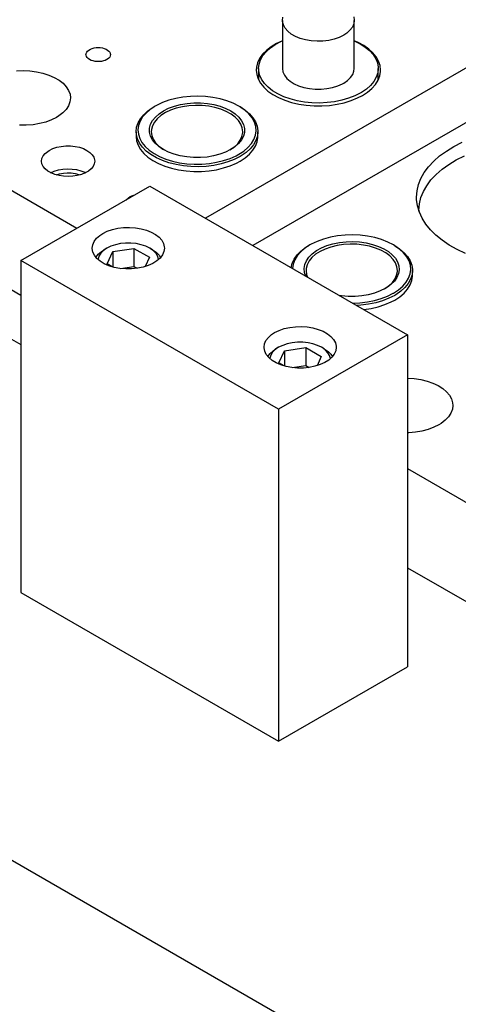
# Model space of a CAD drawing. Header units: inches. Extents: x 3 to 351, y 4 to 271.
# Tile 307 of 530: x 122.28 to 125.89, y 252.82 to 260.93. Entities that reach past the tile are written whole.
import ezdxf

# ---------------------------------------------------------------- set-up
doc = ezdxf.new("R2010")
doc.units = ezdxf.units.IN
doc.header["$LTSCALE"] = 0.5
doc.header["$MEASUREMENT"] = 0
doc.layers.add('DSS', color=7, linetype='Continuous')

msp = doc.modelspace()

# ---------------------------------------------------------------- linework, layer by layer
at = {"layer": 'DSS', "color": 132, "linetype": 'Continuous'}
for p, q in [((129.9245, 262.8245), (123.8066, 259.2923)), ((129.9599, 262.3958), (124.1955, 259.0678)), ((124.391, 260.731), (124.3466, 260.7044)), ((124.4408, 260.7541), (124.391, 260.731)), ((125.0641, 260.7396), (125.0314, 260.7541)), ((125.1105, 260.7143), (125.0641, 260.7396)), ((120.239, 260.6597), (122.7488, 259.2107)), ((122.8236, 260.6404), (122.8252, 260.6504)), ((122.8252, 260.6504), (122.8297, 260.6602)), ((122.8297, 260.6602), (122.8371, 260.6694)), ((122.8371, 260.6694), (122.8472, 260.6776)), ((122.8472, 260.6776), (122.8595, 260.6848)), ((122.8595, 260.6848), (122.8739, 260.6906)), ((122.8739, 260.6906), (122.8898, 260.6949)), ((122.8898, 260.6949), (122.9067, 260.6975)), ((122.9067, 260.6975), (122.9241, 260.6984)), ((122.9241, 260.6984), (122.9416, 260.6975)), ((122.9416, 260.6975), (122.9585, 260.6949)), ((122.9585, 260.6949), (122.9744, 260.6906)), ((122.9744, 260.6906), (122.9887, 260.6848)), ((122.9887, 260.6848), (123.0011, 260.6776)), ((123.0011, 260.6776), (123.0112, 260.6694)), ((123.0112, 260.6694), (123.0186, 260.6602)), ((123.0186, 260.6602), (123.0231, 260.6504)), ((123.0231, 260.6504), (123.0246, 260.6404)), ((124.3082, 260.6749), (124.2765, 260.6428)), ((124.3466, 260.7044), (124.3082, 260.6749)), ((125.1511, 260.6857), (125.1105, 260.7143)), ((125.1852, 260.6545), (125.1511, 260.6857)), ((125.2123, 260.621), (125.1852, 260.6545)), ((122.824, 260.6353), (122.8236, 260.6404)), ((122.8271, 260.6253), (122.824, 260.6353)), ((122.8331, 260.6158), (122.8271, 260.6253)), ((122.8418, 260.6071), (122.8331, 260.6158)), ((122.8531, 260.5993), (122.8418, 260.6071)), ((122.8665, 260.5928), (122.8531, 260.5993)), ((122.8817, 260.5878), (122.8665, 260.5928)), ((122.8981, 260.5843), (122.8817, 260.5878)), ((122.9154, 260.5826), (122.8981, 260.5843)), ((122.9329, 260.5826), (122.9154, 260.5826)), ((122.9502, 260.5843), (122.9329, 260.5826)), ((122.9666, 260.5878), (122.9502, 260.5843)), ((122.9818, 260.5928), (122.9666, 260.5878)), ((122.9952, 260.5993), (122.9818, 260.5928)), ((123.0011, 260.6031), (122.9952, 260.5993)), ((123.0112, 260.6113), (123.0011, 260.6031)), ((123.0186, 260.6205), (123.0112, 260.6113)), ((123.0231, 260.6303), (123.0186, 260.6205)), ((123.0246, 260.6404), (123.0231, 260.6303)), ((124.2351, 260.5731), (124.226, 260.5365)), ((124.252, 260.6087), (124.2351, 260.5731)), ((124.2765, 260.6428), (124.252, 260.6087)), ((125.232, 260.5859), (125.2123, 260.621)), ((125.2439, 260.5496), (125.232, 260.5859)), ((122.2511, 260.5065), (122.3069, 260.5087)), ((122.3069, 260.5087), (122.3626, 260.5062)), ((122.3626, 260.5062), (122.4171, 260.4992)), ((122.4171, 260.4992), (122.4694, 260.4878)), ((122.4694, 260.4878), (122.5183, 260.4722)), ((124.226, 260.5365), (124.2243, 260.5128)), ((124.2243, 260.5128), (124.2283, 260.4759)), ((125.2414, 260.4656), (125.2476, 260.5024)), ((125.2479, 260.5128), (125.2439, 260.5496)), ((125.2476, 260.5024), (125.2479, 260.5128)), ((122.5183, 260.4722), (122.5628, 260.4528)), ((122.5628, 260.4528), (122.6021, 260.4298)), ((122.6021, 260.4298), (122.6353, 260.4039)), ((122.6353, 260.4039), (122.6618, 260.3755)), ((124.2283, 260.4759), (124.2402, 260.4396)), ((124.2402, 260.4396), (124.2599, 260.4045)), ((124.2599, 260.4045), (124.287, 260.3711)), ((125.2054, 260.3949), (125.2272, 260.4296)), ((125.2272, 260.4296), (125.2414, 260.4656)), ((122.6618, 260.3755), (122.681, 260.3452)), ((122.681, 260.3452), (122.6925, 260.3136)), ((124.287, 260.3711), (124.3211, 260.3398)), ((124.3211, 260.3398), (124.3617, 260.3113)), ((125.098, 260.3038), (125.1403, 260.3315)), ((125.1403, 260.3315), (125.1763, 260.362)), ((125.1763, 260.362), (125.2054, 260.3949)), ((122.6921, 260.251), (122.6802, 260.2195)), ((122.6961, 260.2831), (122.6921, 260.251)), ((122.6925, 260.3136), (122.6961, 260.2831)), ((124.3617, 260.3113), (124.4082, 260.2859)), ((124.4082, 260.2859), (124.4597, 260.2641)), ((124.4597, 260.2641), (124.5156, 260.2461)), ((124.5156, 260.2461), (124.5749, 260.2323)), ((124.8897, 260.2309), (124.9494, 260.2442)), ((124.9494, 260.2442), (125.0058, 260.2616)), ((125.0058, 260.2616), (125.0579, 260.283)), ((125.0579, 260.283), (125.098, 260.3038)), ((122.6338, 260.161), (122.6002, 260.1352)), ((122.6606, 260.1892), (122.6338, 260.161)), ((122.6802, 260.2195), (122.6606, 260.1892)), ((124.5749, 260.2323), (124.6368, 260.2229)), ((124.6368, 260.2229), (124.7002, 260.218)), ((124.7002, 260.218), (124.7641, 260.2177)), ((124.7641, 260.2177), (124.8276, 260.222)), ((124.8276, 260.222), (124.8897, 260.2309)), ((122.4924, 260.0851), (122.4416, 260.0718)), ((122.5394, 260.1026), (122.4924, 260.0851)), ((122.5816, 260.1237), (122.5394, 260.1026)), ((122.6002, 260.1352), (122.5816, 260.1237)), ((122.3326, 260.0582), (122.2768, 260.0582)), ((122.3879, 260.0627), (122.3326, 260.0582)), ((122.4416, 260.0718), (122.3879, 260.0627)), ((120.0515, 259.9515), (122.2877, 258.6604)), ((123.2365, 259.9667), (123.2405, 259.9303)), ((123.2405, 259.9303), (123.2524, 259.8944)), ((124.2187, 259.8869), (124.2323, 259.9226)), ((124.2323, 259.9226), (124.238, 259.959)), ((124.238, 259.959), (124.2381, 259.9667)), ((125.8511, 259.8838), (125.9183, 259.918)), ((122.4872, 259.8258), (122.5091, 259.8438)), ((122.5091, 259.8438), (122.522, 259.8519)), ((122.522, 259.8519), (122.5512, 259.8661)), ((122.5512, 259.8661), (122.5842, 259.8771)), ((122.5842, 259.8771), (122.62, 259.8846)), ((122.62, 259.8846), (122.6576, 259.8884)), ((122.6576, 259.8884), (122.6957, 259.8884)), ((122.6957, 259.8884), (122.7333, 259.8846)), ((122.7333, 259.8846), (122.7691, 259.8771)), ((122.7691, 259.8771), (122.8021, 259.8661)), ((122.8021, 259.8661), (122.8313, 259.8519)), ((122.8313, 259.8519), (122.8558, 259.8351)), ((122.8558, 259.8351), (122.8749, 259.816)), ((123.2524, 259.8944), (123.2721, 259.8597)), ((123.2721, 259.8597), (123.2992, 259.8267)), ((124.1688, 259.8199), (124.1974, 259.8525)), ((124.1974, 259.8525), (124.2187, 259.8869)), ((125.7339, 259.8057), (125.7895, 259.8463)), ((125.7895, 259.8463), (125.8511, 259.8838)), ((122.4579, 259.7626), (122.4612, 259.7846)), ((122.4612, 259.7407), (122.4579, 259.7626)), ((122.4612, 259.7846), (122.4711, 259.8058)), ((122.4711, 259.8058), (122.4872, 259.8258)), ((122.8749, 259.816), (122.888, 259.7953)), ((122.888, 259.7953), (122.8946, 259.7736)), ((122.8954, 259.7626), (122.8921, 259.7407)), ((122.8946, 259.7736), (122.8954, 259.7626)), ((123.2992, 259.8267), (123.3332, 259.7959)), ((123.3332, 259.7959), (123.3738, 259.7679)), ((123.3738, 259.7679), (123.4201, 259.743)), ((124.0617, 259.7464), (124.0915, 259.7623)), ((124.0915, 259.7623), (124.1333, 259.7897)), ((124.1333, 259.7897), (124.1688, 259.8199)), ((125.6425, 259.7169), (125.6847, 259.7625)), ((125.6847, 259.7625), (125.7339, 259.8057)), ((122.4711, 259.7194), (122.4612, 259.7407)), ((122.4872, 259.6995), (122.4711, 259.7194)), ((122.5091, 259.6814), (122.4872, 259.6995)), ((122.536, 259.6659), (122.5091, 259.6814)), ((122.5319, 259.6679), (122.5626, 259.681)), ((122.5626, 259.681), (122.5967, 259.6908)), ((122.5967, 259.6908), (122.6333, 259.697)), ((122.6333, 259.697), (122.6712, 259.6995)), ((122.6712, 259.6995), (122.7093, 259.6981)), ((122.7093, 259.6981), (122.7463, 259.6929)), ((122.7463, 259.6929), (122.7813, 259.6841)), ((122.7813, 259.6841), (122.8131, 259.672)), ((122.8131, 259.672), (122.8214, 259.6679)), ((122.8442, 259.6814), (122.8173, 259.6659)), ((122.8661, 259.6995), (122.8442, 259.6814)), ((122.8822, 259.7194), (122.8661, 259.6995)), ((122.8921, 259.7407), (122.8822, 259.7194)), ((123.4201, 259.743), (123.4715, 259.7217)), ((123.4715, 259.7217), (123.5271, 259.7043)), ((123.5271, 259.7043), (123.5861, 259.6911)), ((123.5861, 259.6911), (123.6475, 259.6823)), ((123.6475, 259.6823), (123.7103, 259.678)), ((123.7103, 259.678), (123.7736, 259.6784)), ((123.7736, 259.6784), (123.8363, 259.6833)), ((123.8363, 259.6833), (123.8974, 259.6928)), ((123.8974, 259.6928), (123.9559, 259.7066)), ((123.9559, 259.7066), (124.011, 259.7246)), ((124.011, 259.7246), (124.0617, 259.7464)), ((125.6075, 259.6693), (125.6425, 259.7169)), ((122.5673, 259.6533), (122.536, 259.6659)), ((122.6018, 259.6439), (122.5673, 259.6533)), ((122.577, 259.6502), (122.6061, 259.6588)), ((122.6387, 259.6383), (122.6018, 259.6439)), ((122.6061, 259.6588), (122.6373, 259.6643)), ((122.6373, 259.6643), (122.6698, 259.6667)), ((122.6767, 259.6363), (122.6387, 259.6383)), ((122.6698, 259.6667), (122.7024, 259.6657)), ((122.7146, 259.6383), (122.6767, 259.6363)), ((122.7024, 259.6657), (122.7343, 259.6615)), ((122.7515, 259.6439), (122.7146, 259.6383)), ((122.7343, 259.6615), (122.7644, 259.6542)), ((122.786, 259.6533), (122.7515, 259.6439)), ((122.7644, 259.6542), (122.7763, 259.6502)), ((122.8173, 259.6659), (122.786, 259.6533)), ((125.5601, 259.5696), (125.5799, 259.62)), ((125.5799, 259.62), (125.6075, 259.6693)), ((125.5441, 259.4666), (125.5481, 259.5183)), ((125.5481, 259.5183), (125.5601, 259.5696)), ((123.1553, 259.4454), (123.1695, 259.4589)), ((123.1695, 259.4589), (123.1875, 259.4707)), ((123.1875, 259.4707), (123.2087, 259.4805)), ((123.2087, 259.4805), (123.2261, 259.4863)), ((125.5447, 259.4463), (125.5441, 259.4666)), ((125.5519, 259.3948), (125.5447, 259.4463)), ((125.5669, 259.3438), (125.5519, 259.3948)), ((125.5898, 259.2938), (125.5669, 259.3438)), ((125.6203, 259.2451), (125.5898, 259.2938)), ((125.6582, 259.1983), (125.6203, 259.2451)), ((125.7032, 259.1535), (125.6582, 259.1983)), ((125.7549, 259.1113), (125.7032, 259.1535)), ((125.813, 259.0719), (125.7549, 259.1113)), ((122.9668, 259.0273), (122.9451, 259.0055)), ((122.95, 259.019), (122.9728, 259.0338)), ((122.9949, 259.0466), (122.9668, 259.0273)), ((122.9949, 259.0466), (122.9728, 259.0338)), ((123.0282, 259.0628), (122.9949, 259.0466)), ((122.9949, 259.0466), (122.9949, 259.0466)), ((123.066, 259.0753), (123.0282, 259.0628)), ((123.0441, 259.0182), (123.2183, 259.0451)), ((123.1069, 259.0839), (123.066, 259.0753)), ((123.1498, 259.0883), (123.1069, 259.0839)), ((123.1934, 259.0883), (123.1498, 259.0883)), ((123.2363, 259.0839), (123.1934, 259.0883)), ((123.2183, 259.0451), (123.3459, 258.9715)), ((123.2183, 259.0451), (123.2183, 258.8965)), ((123.2773, 259.0753), (123.2363, 259.0839)), ((123.315, 259.0628), (123.2773, 259.0753)), ((123.3484, 259.0466), (123.315, 259.0628)), ((123.3705, 259.0338), (123.3484, 259.0466)), ((123.3525, 259.0441), (123.3484, 259.0466)), ((123.3798, 259.0245), (123.3525, 259.0441)), ((123.3705, 259.0338), (123.4011, 259.0129)), ((123.4006, 259.0024), (123.3798, 259.0245)), ((125.8769, 259.0356), (125.813, 259.0719)), ((125.9461, 259.0028), (125.8769, 259.0356)), ((122.9052, 258.971), (122.9241, 258.9961)), ((122.9226, 258.9571), (122.9221, 258.9537)), ((122.9301, 258.9819), (122.9226, 258.9571)), ((122.9241, 258.9961), (122.95, 259.019)), ((122.9451, 259.0055), (122.9301, 258.9819)), ((122.9974, 258.9176), (123.0441, 259.0182)), ((123.0441, 259.0182), (123.0441, 258.8918)), ((123.3459, 258.9715), (123.3104, 258.8951)), ((123.4146, 258.9786), (123.4006, 259.0024)), ((123.4011, 259.0129), (123.4251, 258.9893)), ((123.4211, 258.9537), (123.4146, 258.9786)), ((123.4251, 258.9893), (123.4381, 258.971)), ((123.04, 258.893), (122.9974, 258.9176)), ((123.1069, 258.8793), (123.2183, 258.8965)), ((123.2183, 258.8965), (123.2459, 258.8806)), ((125.4915, 258.7438), (125.5051, 258.7795)), ((125.5051, 258.7795), (125.5108, 258.8159)), ((125.5108, 258.8159), (125.5109, 258.8237)), ((125.4416, 258.6768), (125.4702, 258.7094)), ((125.4702, 258.7094), (125.4915, 258.7438)), ((125.3347, 258.6034), (125.3642, 258.6192)), ((125.3642, 258.6192), (125.4061, 258.6466)), ((125.4061, 258.6466), (125.4416, 258.6768)), ((125.1093, 258.5402), (125.1704, 258.5497)), ((125.1704, 258.5497), (125.229, 258.5636)), ((125.229, 258.5636), (125.284, 258.5816)), ((125.284, 258.5816), (125.3347, 258.6034)), ((124.3642, 258.2025), (124.387, 258.2173)), ((124.4091, 258.2301), (124.3811, 258.2108)), ((124.4091, 258.2301), (124.387, 258.2173)), ((124.4425, 258.2463), (124.4091, 258.2301)), ((124.4091, 258.2301), (124.4091, 258.2301)), ((124.4802, 258.2589), (124.4425, 258.2463)), ((124.4583, 258.2017), (124.6325, 258.2287)), ((124.5211, 258.2675), (124.4802, 258.2589)), ((124.5641, 258.2718), (124.5211, 258.2675)), ((124.6076, 258.2718), (124.5641, 258.2718)), ((124.6506, 258.2675), (124.6076, 258.2718)), ((124.6325, 258.2287), (124.7601, 258.155)), ((124.6325, 258.2287), (124.6325, 258.0801)), ((124.6915, 258.2588), (124.6506, 258.2675)), ((124.7292, 258.2463), (124.6915, 258.2588)), ((124.7626, 258.2301), (124.7292, 258.2463)), ((124.7847, 258.2173), (124.7626, 258.2301)), ((124.7668, 258.2277), (124.7626, 258.2301)), ((124.794, 258.208), (124.7668, 258.2277)), ((124.7847, 258.2173), (124.8153, 258.1964)), ((124.3194, 258.1545), (124.3383, 258.1796)), ((124.3368, 258.1406), (124.3363, 258.1372)), ((124.3444, 258.1654), (124.3368, 258.1406)), ((124.3383, 258.1796), (124.3642, 258.2025)), ((124.3593, 258.189), (124.3444, 258.1654)), ((124.3811, 258.2108), (124.3593, 258.189)), ((124.4116, 258.1011), (124.4583, 258.2017)), ((124.4583, 258.2017), (124.4583, 258.0753)), ((124.7601, 258.155), (124.7247, 258.0786)), ((124.8149, 258.1859), (124.794, 258.208)), ((124.8288, 258.1621), (124.8149, 258.1859)), ((124.8153, 258.1964), (124.8393, 258.1729)), ((124.8353, 258.1372), (124.8288, 258.1621)), ((124.8393, 258.1729), (124.8523, 258.1545)), ((124.4542, 258.0765), (124.4116, 258.1011)), ((124.5212, 258.0628), (124.6325, 258.0801)), ((124.6325, 258.0801), (124.6601, 258.0641)), ((125.4697, 257.9773), (125.5252, 257.9736)), ((125.5252, 257.9736), (125.5792, 257.9653)), ((125.5792, 257.9653), (125.6306, 257.9526)), ((125.6306, 257.9526), (125.6783, 257.9359)), ((125.6783, 257.9359), (125.7214, 257.9153)), ((125.7214, 257.9153), (125.759, 257.8915)), ((125.759, 257.8915), (125.7904, 257.8648)), ((125.7904, 257.8648), (125.8147, 257.8358)), ((125.8147, 257.8358), (125.8317, 257.805)), ((125.8317, 257.805), (125.8409, 257.7732)), ((125.8427, 257.752), (125.8387, 257.7198)), ((125.8409, 257.7732), (125.8427, 257.752)), ((125.8072, 257.6581), (125.7804, 257.6298)), ((125.8268, 257.6883), (125.8072, 257.6581)), ((125.8387, 257.7198), (125.8268, 257.6883)), ((125.686, 257.5714), (125.639, 257.554)), ((125.7283, 257.5925), (125.686, 257.5714)), ((125.7468, 257.604), (125.7283, 257.5925)), ((125.7804, 257.6298), (125.7468, 257.604)), ((125.4793, 257.527), (125.4697, 257.5267)), ((125.5346, 257.5316), (125.4793, 257.527)), ((125.5882, 257.5406), (125.5346, 257.5316)), ((125.639, 257.554), (125.5882, 257.5406)), ((125.4697, 257.2315), (128.9699, 255.2107)), ((125.4697, 256.415), (128.9699, 254.3942))]:
    msp.add_line(p, q, dxfattribs=at)
at = {"layer": 'DSS', "color": 96, "linetype": 'Continuous'}
for p, q in [((124.4408, 260.921), (124.4448, 260.949)), ((124.4408, 260.921), (124.4408, 260.5256)), ((124.4412, 260.9123), (124.4408, 260.921)), ((124.4477, 260.8845), (124.4412, 260.9123)), ((125.0274, 260.8931), (125.0155, 260.8659)), ((125.0267, 260.9512), (125.0314, 260.9233)), ((125.0314, 260.921), (125.0274, 260.8931)), ((125.0314, 260.9233), (125.0314, 260.921)), ((125.0314, 260.5256), (125.0314, 260.921)), ((124.4619, 260.8577), (124.4477, 260.8845)), ((124.4836, 260.8326), (124.4619, 260.8577)), ((124.5121, 260.8099), (124.4836, 260.8326)), ((124.5467, 260.7902), (124.5121, 260.8099)), ((124.9696, 260.8167), (124.9449, 260.8005)), ((124.9961, 260.8402), (124.9696, 260.8167)), ((125.0155, 260.8659), (124.9961, 260.8402)), ((124.3811, 260.7224), (124.4274, 260.7469)), ((124.4274, 260.7469), (124.4408, 260.7529)), ((124.5864, 260.7741), (124.5467, 260.7902)), ((124.6301, 260.7619), (124.5864, 260.7741)), ((124.6767, 260.754), (124.6301, 260.7619)), ((124.7249, 260.7507), (124.6767, 260.754)), ((124.7734, 260.7519), (124.7249, 260.7507)), ((124.821, 260.7577), (124.7734, 260.7519)), ((124.8662, 260.768), (124.821, 260.7577)), ((124.9079, 260.7824), (124.8662, 260.768)), ((124.9449, 260.8005), (124.9079, 260.7824)), ((125.0314, 260.7529), (125.0791, 260.7294)), ((125.0791, 260.7294), (125.1212, 260.7026)), ((124.2796, 260.6317), (124.3066, 260.6644)), ((124.3066, 260.6644), (124.3407, 260.6948)), ((124.3407, 260.6948), (124.3811, 260.7224)), ((125.1212, 260.7026), (125.157, 260.6729)), ((125.157, 260.6729), (125.186, 260.6408)), ((124.248, 260.5618), (124.2599, 260.5973)), ((124.2599, 260.5973), (124.2796, 260.6317)), ((125.186, 260.6408), (125.2077, 260.6068)), ((125.2077, 260.6068), (125.2218, 260.5715)), ((125.2218, 260.5715), (125.2279, 260.5355)), ((124.244, 260.5256), (124.248, 260.5618)), ((124.244, 260.5256), (124.244, 260.4316)), ((124.2449, 260.5084), (124.244, 260.5256)), ((124.2527, 260.4724), (124.2449, 260.5084)), ((124.4408, 260.5256), (124.4448, 260.4977)), ((124.4448, 260.4977), (124.4567, 260.4705)), ((125.0189, 260.4766), (125.029, 260.5041)), ((125.029, 260.5041), (125.0314, 260.5256)), ((125.2242, 260.4895), (125.2123, 260.454)), ((125.2282, 260.5256), (125.2242, 260.4895)), ((125.2279, 260.5355), (125.2282, 260.5256)), ((125.2282, 260.4316), (125.2282, 260.5256)), ((124.2683, 260.4374), (124.2527, 260.4724)), ((124.2916, 260.4037), (124.2683, 260.4374)), ((124.322, 260.3721), (124.2916, 260.4037)), ((124.4567, 260.4705), (124.4761, 260.4448)), ((124.4761, 260.4448), (124.5026, 260.4213)), ((124.5026, 260.4213), (124.5354, 260.4006)), ((124.5354, 260.4006), (124.5736, 260.3833)), ((124.934, 260.3991), (124.9449, 260.4051)), ((124.9449, 260.4051), (124.9763, 260.4265)), ((124.9763, 260.4265), (125.0012, 260.4505)), ((125.0012, 260.4505), (125.0189, 260.4766)), ((125.1927, 260.4196), (125.1656, 260.3869)), ((125.2123, 260.454), (125.1927, 260.4196)), ((124.3592, 260.3429), (124.322, 260.3721)), ((124.4025, 260.3167), (124.3592, 260.3429)), ((124.5736, 260.3833), (124.6162, 260.3699)), ((124.6162, 260.3699), (124.662, 260.3606)), ((124.662, 260.3606), (124.7099, 260.3558)), ((124.7099, 260.3558), (124.7584, 260.3556)), ((124.7584, 260.3556), (124.8064, 260.3601)), ((124.8064, 260.3601), (124.8524, 260.3689)), ((124.8524, 260.3689), (124.8953, 260.3821)), ((124.8953, 260.3821), (124.934, 260.3991)), ((125.0841, 260.3247), (125.037, 260.3008)), ((125.0911, 260.3288), (125.0841, 260.3247)), ((125.1315, 260.3565), (125.0911, 260.3288)), ((125.1656, 260.3869), (125.1315, 260.3565)), ((124.4512, 260.2939), (124.4025, 260.3167)), ((124.5046, 260.2749), (124.4512, 260.2939)), ((124.5617, 260.26), (124.5046, 260.2749)), ((124.6216, 260.2493), (124.5617, 260.26)), ((124.6834, 260.2431), (124.6216, 260.2493)), ((124.7461, 260.2416), (124.6834, 260.2431)), ((124.8086, 260.2446), (124.7461, 260.2416)), ((124.8699, 260.2522), (124.8086, 260.2446)), ((124.929, 260.2643), (124.8699, 260.2522)), ((124.985, 260.2805), (124.929, 260.2643)), ((125.037, 260.3008), (124.985, 260.2805)), ((125.8089, 259.7358), (125.8705, 259.7727)), ((125.8705, 259.7727), (125.9375, 259.8063)), ((125.7044, 259.6532), (125.7534, 259.6959)), ((125.7534, 259.6959), (125.8089, 259.7358)), ((125.6271, 259.5611), (125.6621, 259.6082)), ((125.6621, 259.6082), (125.7044, 259.6532)), ((125.5798, 259.4625), (125.5996, 259.5124)), ((125.5996, 259.5124), (125.6271, 259.5611)), ((125.5678, 259.4117), (125.5798, 259.4625)), ((125.5638, 259.3606), (125.5678, 259.4117)), ((125.5638, 259.3606), (125.5638, 259.3524)), ((125.5639, 259.3521), (125.5638, 259.3606))]:
    msp.add_line(p, q, dxfattribs=at)
at = {"layer": 'DSS', "color": 9, "linetype": 'Continuous'}
for p, q in [((123.4525, 260.245), (123.4045, 260.2221)), ((123.5052, 260.2642), (123.4525, 260.245)), ((123.5618, 260.2793), (123.5052, 260.2642)), ((123.6212, 260.2901), (123.5618, 260.2793)), ((123.6021, 260.2296), (123.6558, 260.2386)), ((123.6825, 260.2965), (123.6212, 260.2901)), ((123.6558, 260.2386), (123.7111, 260.243)), ((123.7448, 260.2982), (123.6825, 260.2965)), ((123.7111, 260.243), (123.767, 260.2429)), ((123.8069, 260.2954), (123.7448, 260.2982)), ((123.767, 260.2429), (123.8223, 260.2381)), ((123.8679, 260.288), (123.8069, 260.2954)), ((123.8223, 260.2381), (123.8758, 260.2289)), ((123.9267, 260.2761), (123.8679, 260.288)), ((123.9824, 260.26), (123.9267, 260.2761)), ((124.0341, 260.2399), (123.9824, 260.26)), ((124.0809, 260.2161), (124.0341, 260.2399)), ((123.3178, 260.1593), (123.2899, 260.1271)), ((123.2992, 260.1456), (123.3332, 260.1764)), ((123.3526, 260.1891), (123.3178, 260.1593)), ((123.3332, 260.1764), (123.3738, 260.2044)), ((123.3938, 260.2161), (123.3526, 260.1891)), ((123.3738, 260.2044), (123.3832, 260.21)), ((123.3938, 260.2161), (123.3832, 260.21)), ((123.4045, 260.2221), (123.3938, 260.2161)), ((123.4249, 260.1536), (123.4617, 260.1779)), ((123.4773, 260.1623), (123.4406, 260.1389)), ((123.4617, 260.1779), (123.504, 260.1989)), ((123.5196, 260.1825), (123.4773, 260.1623)), ((123.504, 260.1989), (123.5511, 260.2163)), ((123.5664, 260.1989), (123.5196, 260.1825)), ((123.5511, 260.2163), (123.6021, 260.2296)), ((123.6169, 260.2112), (123.5664, 260.1989)), ((123.67, 260.2191), (123.6169, 260.2112)), ((123.7245, 260.2225), (123.67, 260.2191)), ((123.7793, 260.2213), (123.7245, 260.2225)), ((123.8332, 260.2154), (123.7793, 260.2213)), ((123.885, 260.2052), (123.8332, 260.2154)), ((123.8758, 260.2289), (123.9266, 260.2153)), ((123.9337, 260.1907), (123.885, 260.2052)), ((123.9266, 260.2153), (123.9734, 260.1977)), ((123.9782, 260.1722), (123.9337, 260.1907)), ((123.9734, 260.1977), (124.0154, 260.1764)), ((124.0176, 260.1502), (123.9782, 260.1722)), ((124.0154, 260.1764), (124.0518, 260.1519)), ((124.0915, 260.21), (124.0809, 260.2161)), ((124.0912, 260.2099), (124.0809, 260.2161)), ((124.1309, 260.1822), (124.0912, 260.2099)), ((124.0915, 260.21), (124.1333, 260.1826)), ((124.1641, 260.1518), (124.1309, 260.1822)), ((124.1333, 260.1826), (124.1688, 260.1523)), ((123.2405, 260.042), (123.2524, 260.0779)), ((123.2524, 260.0779), (123.2721, 260.1126)), ((123.2694, 260.0931), (123.2565, 260.0579)), ((123.2899, 260.1271), (123.2694, 260.0931)), ((123.2721, 260.1126), (123.2992, 260.1456)), ((123.3554, 260.0662), (123.3713, 260.0971)), ((123.3867, 260.0839), (123.3707, 260.0537)), ((123.3713, 260.0971), (123.3946, 260.1265)), ((123.4102, 260.1125), (123.3867, 260.0839)), ((123.3946, 260.1265), (123.4249, 260.1536)), ((123.4406, 260.1389), (123.4102, 260.1125)), ((124.0511, 260.1251), (124.0176, 260.1502)), ((124.0779, 260.0975), (124.0511, 260.1251)), ((124.0518, 260.1519), (124.0817, 260.1247)), ((124.0974, 260.068), (124.0779, 260.0975)), ((124.0817, 260.1247), (124.1046, 260.0952)), ((124.1046, 260.0952), (124.12, 260.0642)), ((124.1903, 260.1191), (124.1641, 260.1518)), ((124.1688, 260.1523), (124.1974, 260.1198)), ((124.2091, 260.0848), (124.1903, 260.1191)), ((124.1974, 260.1198), (124.2187, 260.0854)), ((124.22, 260.0494), (124.2091, 260.0848)), ((124.2187, 260.0854), (124.2323, 260.0497)), ((123.2365, 260.0055), (123.2405, 260.042)), ((123.2365, 260.0055), (123.2365, 259.9667)), ((123.2381, 259.9822), (123.2365, 260.0055)), ((123.2565, 260.0579), (123.2515, 260.0221)), ((123.2515, 260.0221), (123.2546, 259.9861)), ((123.3473, 260.002), (123.3474, 260.0343)), ((123.3552, 259.97), (123.3473, 260.002)), ((123.3474, 260.0343), (123.3554, 260.0662)), ((123.3625, 260.0224), (123.3613, 260.0055)), ((123.3613, 260.0055), (123.3653, 259.974)), ((123.3707, 260.0537), (123.3625, 260.0224)), ((124.1093, 260.0371), (124.0974, 260.068)), ((124.1071, 259.9663), (124.1131, 259.9977)), ((124.1133, 260.0055), (124.1093, 260.0371)), ((124.1131, 259.9977), (124.1133, 260.0055)), ((124.1271, 260), (124.1187, 259.9681)), ((124.12, 260.0642), (124.1275, 260.0322)), ((124.1275, 260.0322), (124.1271, 260)), ((124.2181, 259.9776), (124.2231, 260.0135)), ((124.2231, 260.0135), (124.22, 260.0494)), ((124.2323, 260.0497), (124.238, 260.0133)), ((124.2381, 260.0055), (124.2341, 259.9691)), ((124.238, 260.0133), (124.2381, 260.0055)), ((124.2381, 259.9667), (124.2381, 260.0055)), ((120.0515, 259.9515), (122.2877, 258.6604)), ((123.2472, 259.946), (123.2381, 259.9822)), ((123.2641, 259.9108), (123.2472, 259.946)), ((123.2546, 259.9861), (123.2656, 259.9507)), ((123.2656, 259.9507), (123.2843, 259.9164)), ((123.2843, 259.9164), (123.3105, 259.8838)), ((123.3709, 259.9391), (123.3552, 259.97)), ((123.3653, 259.974), (123.3772, 259.9431)), ((123.394, 259.9097), (123.3709, 259.9391)), ((123.3772, 259.9431), (123.3968, 259.9135)), ((123.3968, 259.9135), (123.4235, 259.8859)), ((124.0719, 259.9065), (124.0933, 259.9356)), ((124.1025, 259.9372), (124.0789, 259.9079)), ((124.0933, 259.9356), (124.1071, 259.9663)), ((124.1187, 259.9681), (124.1025, 259.9372)), ((124.1847, 259.9085), (124.2053, 259.9424)), ((124.2222, 259.9332), (124.2026, 259.8985)), ((124.2053, 259.9424), (124.2181, 259.9776)), ((124.2341, 259.9691), (124.2222, 259.9332)), ((123.2886, 259.8771), (123.2641, 259.9108)), ((123.3202, 259.8455), (123.2886, 259.8771)), ((123.3105, 259.8838), (123.3437, 259.8533)), ((123.3585, 259.8164), (123.3202, 259.8455)), ((123.3437, 259.8533), (123.3834, 259.8256)), ((123.4242, 259.8825), (123.394, 259.9097)), ((123.4235, 259.8859), (123.457, 259.8609)), ((123.4608, 259.8582), (123.4242, 259.8825)), ((123.457, 259.8609), (123.4662, 259.8551)), ((123.5022, 259.8374), (123.4608, 259.8582)), ((123.5491, 259.8199), (123.5022, 259.8374)), ((123.9715, 259.837), (123.9245, 259.8196)), ((124.0138, 259.8582), (123.9715, 259.837)), ((124.0084, 259.8551), (124.0434, 259.8795)), ((124.0483, 259.8809), (124.0138, 259.8582)), ((124.0434, 259.8795), (124.0719, 259.9065)), ((124.0789, 259.9079), (124.0483, 259.8809)), ((124.0808, 259.8194), (124.122, 259.8465)), ((124.1414, 259.8347), (124.1009, 259.8067)), ((124.122, 259.8465), (124.1568, 259.8763)), ((124.1755, 259.8655), (124.1414, 259.8347)), ((124.1568, 259.8763), (124.1847, 259.9085)), ((124.2026, 259.8985), (124.1755, 259.8655)), ((123.4028, 259.7904), (123.3585, 259.8164)), ((123.3834, 259.8256), (123.4289, 259.801)), ((123.4524, 259.7677), (123.4028, 259.7904)), ((123.4289, 259.801), (123.4795, 259.78)), ((123.5066, 259.7489), (123.4524, 259.7677)), ((123.4795, 259.78), (123.5343, 259.7629)), ((123.5343, 259.7629), (123.5925, 259.75)), ((123.5999, 259.8064), (123.5491, 259.8199)), ((123.6535, 259.7973), (123.5999, 259.8064)), ((123.7088, 259.7926), (123.6535, 259.7973)), ((123.7647, 259.7926), (123.7088, 259.7926)), ((123.82, 259.7971), (123.7647, 259.7926)), ((123.8737, 259.8062), (123.82, 259.7971)), ((123.8389, 259.7435), (123.8989, 259.7533)), ((123.9245, 259.8196), (123.8737, 259.8062)), ((123.8989, 259.7533), (123.9562, 259.7674)), ((123.9916, 259.7564), (123.9352, 259.7399)), ((123.9562, 259.7674), (124.0099, 259.7856)), ((124.044, 259.7769), (123.9916, 259.7564)), ((124.0099, 259.7856), (124.0592, 259.8077)), ((124.0915, 259.8011), (124.044, 259.7769)), ((124.0592, 259.8077), (124.0808, 259.8194)), ((124.1009, 259.8067), (124.0915, 259.8011)), ((123.5645, 259.7341), (123.5066, 259.7489)), ((123.6252, 259.7237), (123.5645, 259.7341)), ((123.5925, 259.75), (123.6531, 259.7415)), ((123.6876, 259.7178), (123.6252, 259.7237)), ((123.6531, 259.7415), (123.715, 259.7376)), ((123.7508, 259.7165), (123.6876, 259.7178)), ((123.715, 259.7376), (123.7773, 259.7382)), ((123.8138, 259.7198), (123.7508, 259.7165)), ((123.7773, 259.7382), (123.8389, 259.7435)), ((123.8756, 259.7276), (123.8138, 259.7198)), ((123.9352, 259.7399), (123.8756, 259.7276)), ((120.0515, 259.5432), (122.2877, 258.2521)), ((122.2877, 258.9445), (123.3484, 259.5569)), ((123.3484, 259.5569), (125.4697, 258.3322)), ((122.9617, 259.1678), (122.9988, 259.186)), ((122.9988, 259.186), (123.0406, 259.2004)), ((123.0406, 259.2004), (123.0859, 259.2107)), ((123.0859, 259.2107), (123.1336, 259.2166)), ((123.1336, 259.2166), (123.1822, 259.2179)), ((123.1822, 259.2179), (123.2306, 259.2146)), ((123.2306, 259.2146), (123.2773, 259.2068)), ((123.2773, 259.2068), (123.3213, 259.1946)), ((123.3213, 259.1946), (123.3612, 259.1785)), ((122.8906, 259.1019), (122.9101, 259.1276)), ((122.9101, 259.1276), (122.9365, 259.1512)), ((122.9365, 259.1512), (122.9617, 259.1678)), ((123.3612, 259.1785), (123.396, 259.1589)), ((123.396, 259.1589), (123.4247, 259.1362)), ((123.4247, 259.1362), (123.4467, 259.1111)), ((123.4467, 259.1111), (123.4612, 259.0843)), ((124.778, 259.1211), (124.7253, 259.1019)), ((124.8346, 259.1362), (124.778, 259.1211)), ((124.894, 259.147), (124.8346, 259.1362)), ((124.9553, 259.1534), (124.894, 259.147)), ((125.0176, 259.1551), (124.9553, 259.1534)), ((125.0797, 259.1523), (125.0176, 259.1551)), ((125.1406, 259.1449), (125.0797, 259.1523)), ((125.1995, 259.133), (125.1406, 259.1449)), ((125.2552, 259.1169), (125.1995, 259.133)), ((125.3068, 259.0968), (125.2552, 259.1169)), ((122.8748, 259.0466), (122.8787, 259.0746)), ((122.8748, 259.0429), (122.8748, 259.0466)), ((122.8799, 259.0149), (122.8748, 259.0429)), ((122.8787, 259.0746), (122.8906, 259.1019)), ((123.4612, 259.0843), (123.468, 259.0564)), ((123.4685, 259.0466), (123.4645, 259.0186)), ((123.468, 259.0564), (123.4685, 259.0466)), ((124.5613, 258.9908), (124.5929, 259.0224)), ((124.6254, 259.046), (124.5906, 259.0162)), ((124.5929, 259.0224), (124.6312, 259.0515)), ((124.6666, 259.073), (124.6254, 259.046)), ((124.6312, 259.0515), (124.656, 259.0669)), ((124.6666, 259.073), (124.656, 259.0669)), ((124.6773, 259.079), (124.6666, 259.073)), ((124.7253, 259.1019), (124.6773, 259.079)), ((124.6857, 259.0007), (124.7201, 259.0261)), ((124.7201, 259.0261), (124.7605, 259.0484)), ((124.7924, 259.0394), (124.7501, 259.0193)), ((124.7605, 259.0484), (124.806, 259.0672)), ((124.8392, 259.0558), (124.7924, 259.0394)), ((124.806, 259.0672), (124.8556, 259.0821)), ((124.8897, 259.0681), (124.8392, 259.0558)), ((124.8556, 259.0821), (124.9084, 259.0927)), ((124.9428, 259.076), (124.8897, 259.0681)), ((124.9084, 259.0927), (124.9633, 259.0988)), ((124.9973, 259.0794), (124.9428, 259.076)), ((124.9633, 259.0988), (125.0191, 259.1004)), ((125.0521, 259.0782), (124.9973, 259.0794)), ((125.0191, 259.1004), (125.0747, 259.0973)), ((125.1059, 259.0724), (125.0521, 259.0782)), ((125.0747, 259.0973), (125.129, 259.0897)), ((125.1578, 259.0621), (125.1059, 259.0724)), ((125.129, 259.0897), (125.1809, 259.0777)), ((125.2065, 259.0476), (125.1578, 259.0621)), ((125.1809, 259.0777), (125.2293, 259.0616)), ((125.251, 259.0291), (125.2065, 259.0476)), ((125.2293, 259.0616), (125.2733, 259.0417)), ((125.2904, 259.0071), (125.251, 259.0291)), ((125.2733, 259.0417), (125.3118, 259.0183)), ((125.3536, 259.073), (125.3068, 259.0968)), ((125.3643, 259.0669), (125.3536, 259.073)), ((125.364, 259.0669), (125.3536, 259.073)), ((125.4037, 259.0391), (125.364, 259.0669)), ((125.3643, 259.0669), (125.4061, 259.0395)), ((125.4369, 259.0087), (125.4037, 259.0391)), ((125.4061, 259.0395), (125.4416, 259.0093)), ((124.4091, 257.7198), (122.2877, 258.9445)), ((122.2877, 258.9445), (122.2877, 256.2109)), ((122.8928, 258.9878), (122.8799, 259.0149)), ((122.9132, 258.9623), (122.8928, 258.9878)), ((122.9405, 258.939), (122.9132, 258.9623)), ((123.4067, 258.9419), (123.3739, 258.9212)), ((123.4332, 258.9655), (123.4067, 258.9419)), ((123.4526, 258.9913), (123.4332, 258.9655)), ((123.4645, 259.0186), (123.4526, 258.9913)), ((124.52, 258.9219), (124.5369, 258.9571)), ((124.5421, 258.95), (124.5293, 258.9148)), ((124.5369, 258.9571), (124.5613, 258.9908)), ((124.5627, 258.984), (124.5421, 258.95)), ((124.5906, 259.0162), (124.5627, 258.984)), ((124.6243, 258.9113), (124.6373, 258.9427)), ((124.6373, 258.9427), (124.6579, 258.9727)), ((124.6595, 258.9409), (124.6435, 258.9106)), ((124.6579, 258.9727), (124.6857, 259.0007)), ((124.683, 258.9694), (124.6595, 258.9409)), ((124.7134, 258.9958), (124.683, 258.9694)), ((124.7501, 259.0193), (124.7134, 258.9958)), ((125.3239, 258.9821), (125.2904, 259.0071)), ((125.3118, 259.0183), (125.3442, 258.992)), ((125.3507, 258.9545), (125.3239, 258.9821)), ((125.3442, 258.992), (125.3697, 258.9633)), ((125.3702, 258.9249), (125.3507, 258.9545)), ((125.3697, 258.9633), (125.3879, 258.9328)), ((125.4631, 258.976), (125.4369, 259.0087)), ((125.4416, 259.0093), (125.4702, 258.9767)), ((125.4819, 258.9417), (125.4631, 258.976)), ((125.4702, 258.9767), (125.4915, 258.9423)), ((125.4928, 258.9063), (125.4819, 258.9417)), ((125.4915, 258.9423), (125.5051, 258.9066)), ((122.9741, 258.9186), (122.9405, 258.939)), ((123.013, 258.9017), (122.9741, 258.9186)), ((123.0561, 258.8887), (123.013, 258.9017)), ((123.1024, 258.8799), (123.0561, 258.8887)), ((123.1505, 258.8756), (123.1024, 258.8799)), ((123.1992, 258.8759), (123.1505, 258.8756)), ((123.2471, 258.8808), (123.1992, 258.8759)), ((123.2931, 258.8902), (123.2471, 258.8808)), ((123.3357, 258.9037), (123.2931, 258.8902)), ((123.3739, 258.9212), (123.3357, 258.9037)), ((124.5109, 258.8857), (124.52, 258.9219)), ((124.5293, 258.9148), (124.5243, 258.879)), ((124.5243, 258.879), (124.5243, 258.878)), ((124.6192, 258.8792), (124.6243, 258.9113)), ((124.6221, 258.847), (124.6192, 258.8792)), ((124.6352, 258.8793), (124.6341, 258.8624)), ((124.6341, 258.8624), (124.6381, 258.8309)), ((124.6435, 258.9106), (124.6352, 258.8793)), ((125.3821, 258.894), (125.3702, 258.9249)), ((125.3861, 258.8624), (125.3821, 258.894)), ((125.3859, 258.8546), (125.3861, 258.8624)), ((125.3879, 258.9328), (125.3984, 258.9011)), ((125.401, 258.8688), (125.3955, 258.8367)), ((125.3984, 258.9011), (125.401, 258.8688)), ((125.4909, 258.8345), (125.4959, 258.8704)), ((125.4959, 258.8704), (125.4928, 258.9063)), ((125.5051, 258.9066), (125.5108, 258.8702)), ((125.5109, 258.8624), (125.5069, 258.826)), ((125.5108, 258.8702), (125.5109, 258.8624)), ((125.5109, 258.8237), (125.5109, 258.8624)), ((124.6329, 258.8153), (124.6221, 258.847)), ((124.6381, 258.8309), (124.6463, 258.8075)), ((125.3447, 258.7634), (125.3661, 258.7925)), ((125.3822, 258.8054), (125.3613, 258.7755)), ((125.3661, 258.7925), (125.3799, 258.8232)), ((125.3799, 258.8232), (125.3859, 258.8546)), ((125.3955, 258.8367), (125.3822, 258.8054)), ((125.4575, 258.7654), (125.4781, 258.7993)), ((125.495, 258.7901), (125.4754, 258.7554)), ((125.4781, 258.7993), (125.4909, 258.8345)), ((125.5069, 258.826), (125.495, 258.7901)), ((125.2866, 258.7151), (125.2443, 258.6939)), ((125.2812, 258.712), (125.3162, 258.7364)), ((125.2985, 258.7223), (125.2866, 258.7151)), ((125.3332, 258.7476), (125.2985, 258.7223)), ((125.3162, 258.7364), (125.3447, 258.7634)), ((125.3613, 258.7755), (125.3332, 258.7476)), ((125.3536, 258.6764), (125.3948, 258.7034)), ((125.3948, 258.7034), (125.4296, 258.7332)), ((125.4483, 258.7224), (125.4142, 258.6916)), ((125.4296, 258.7332), (125.4575, 258.7654)), ((125.4754, 258.7554), (125.4483, 258.7224)), ((124.9263, 258.6542), (124.9073, 258.6569)), ((124.9816, 258.6496), (124.9263, 258.6542)), ((125.0375, 258.6495), (124.9816, 258.6496)), ((125.0928, 258.6541), (125.0375, 258.6495)), ((125.1465, 258.6631), (125.0928, 258.6541)), ((125.1973, 258.6765), (125.1465, 258.6631)), ((125.2443, 258.6939), (125.1973, 258.6765)), ((125.1979, 258.616), (125.2537, 258.632)), ((125.2537, 258.632), (125.3055, 258.652)), ((125.3168, 258.6338), (125.2644, 258.6133)), ((125.3055, 258.652), (125.3524, 258.6756)), ((125.3642, 258.658), (125.3168, 258.6338)), ((125.3524, 258.6756), (125.3536, 258.6764)), ((125.3737, 258.6636), (125.3642, 258.658)), ((125.4142, 258.6916), (125.3737, 258.6636)), ((125.0158, 258.5942), (125.078, 258.597)), ((125.0866, 258.5767), (125.0504, 258.5742)), ((125.078, 258.597), (125.139, 258.6042)), ((125.1484, 258.5845), (125.0866, 258.5767)), ((125.139, 258.6042), (125.1979, 258.616)), ((125.208, 258.5968), (125.1484, 258.5845)), ((125.2644, 258.6133), (125.208, 258.5968)), ((124.4131, 258.3695), (124.4548, 258.3839)), ((124.4548, 258.3839), (124.5002, 258.3942)), ((124.5002, 258.3942), (124.5478, 258.4001)), ((124.5478, 258.4001), (124.5964, 258.4014)), ((124.5964, 258.4014), (124.6448, 258.3981)), ((124.6448, 258.3981), (124.6915, 258.3903)), ((124.6915, 258.3903), (124.7355, 258.3781)), ((124.7355, 258.3781), (124.7754, 258.362)), ((124.3048, 258.2854), (124.3243, 258.3112)), ((124.3243, 258.3112), (124.3507, 258.3348)), ((124.3507, 258.3348), (124.3759, 258.3513)), ((124.3759, 258.3513), (124.4131, 258.3695)), ((125.4697, 258.3322), (124.4091, 257.7198)), ((124.7754, 258.362), (124.8102, 258.3424)), ((124.8102, 258.3424), (124.8389, 258.3197)), ((124.8389, 258.3197), (124.8609, 258.2946)), ((124.8609, 258.2946), (124.8755, 258.2678)), ((125.4697, 258.3322), (125.4697, 255.5985)), ((124.289, 258.2301), (124.293, 258.2581)), ((124.289, 258.2264), (124.289, 258.2301)), ((124.2941, 258.1984), (124.289, 258.2264)), ((124.293, 258.2581), (124.3048, 258.2854)), ((124.8755, 258.2678), (124.8822, 258.2399)), ((124.8827, 258.2301), (124.8787, 258.2021)), ((124.8822, 258.2399), (124.8827, 258.2301)), ((124.307, 258.1713), (124.2941, 258.1984)), ((124.3274, 258.1458), (124.307, 258.1713)), ((124.3547, 258.1225), (124.3274, 258.1458)), ((124.8474, 258.149), (124.821, 258.1254)), ((124.8669, 258.1748), (124.8474, 258.149)), ((124.8787, 258.2021), (124.8669, 258.1748)), ((124.3883, 258.1022), (124.3547, 258.1225)), ((124.4272, 258.0852), (124.3883, 258.1022)), ((124.4703, 258.0722), (124.4272, 258.0852)), ((124.5166, 258.0634), (124.4703, 258.0722)), ((124.5647, 258.0591), (124.5166, 258.0634)), ((124.6134, 258.0594), (124.5647, 258.0591)), ((124.6614, 258.0643), (124.6134, 258.0594)), ((124.7073, 258.0737), (124.6614, 258.0643)), ((124.7499, 258.0873), (124.7073, 258.0737)), ((124.7882, 258.1047), (124.7499, 258.0873)), ((124.821, 258.1254), (124.7882, 258.1047)), ((124.4091, 257.7198), (124.4091, 254.9862)), ((122.2877, 256.2109), (124.4091, 254.9862)), ((124.4091, 254.9862), (125.4697, 255.5985))]:
    msp.add_line(p, q, dxfattribs=at)
at = {"layer": 'DSS', "color": 254, "linetype": 'Continuous'}
msp.add_line((120.2371, 255.1494), (131.5508, 248.6175), dxfattribs=at)

doc.saveas('drawing.dxf')
